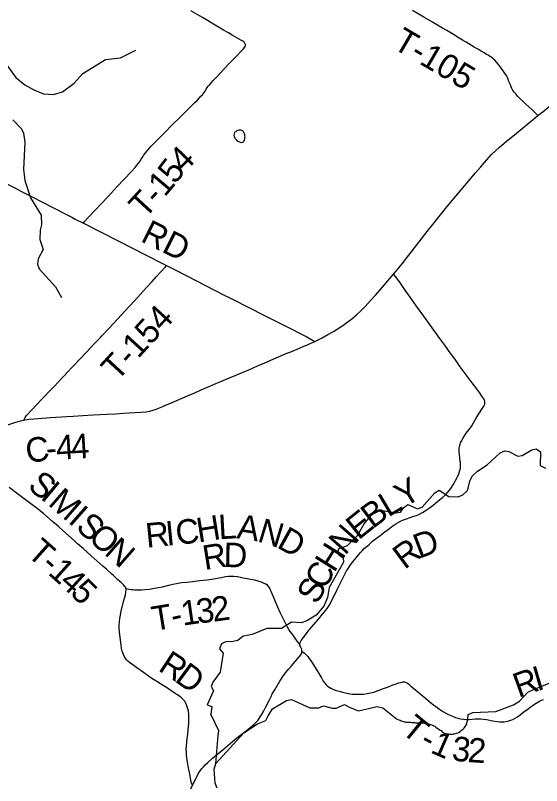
# Model space of a CAD drawing. Extents: x 1410790 to 1770854, y 448063 to 770588.
# Drawn here: x 1541986 to 1548426, y 594533 to 603957 of the extents above; entities that cross this region are included whole.
import ezdxf

# ---------------------------------------------------------------- set-up
doc = ezdxf.new("R2010")
doc.units = 0
for name, color, linetype in [('GM_X_County_Road', 7, 'Continuous'), ('GM_X_County_Road_Text', 7, 'Continuous'), ('GM_X_Minor_Lake', 7, 'Continuous'), ('GM_X_Minor_River', 7, 'Continuous'), ('GM_X_Township_Road', 7, 'Continuous'), ('GM_X_Township_Road_Text', 7, 'Continuous')]:
    doc.layers.add(name, color=color, linetype=linetype)

msp = doc.modelspace()

# ---------------------------------------------------------------- linework, layer by layer
at = {"layer": 'GM_X_County_Road'}
for points in [[(1548381.2, 602730.6), (1548460.5, 602795.4), (1548604.2, 602915.1), (1548797.9, 603077.2), (1548939.5, 603194.1), (1548990.9, 603239.6), (1549028, 603276.4), (1549060.6, 603312.7), (1549097.1, 603358.7), (1549134, 603412.4), (1549178.4, 603484.9), (1549254.3, 603618.8), (1549310, 603719.1), (1549385.9, 603857), (1549487.6, 604040.7)], [(1546615.5, 600792.4), (1546639.5, 600820.7), (1546718, 600917.3), (1546801.5, 601022.8), (1546900.6, 601149.2), (1547026.9, 601312.9), (1547109.9, 601418.7), (1547171.3, 601495.7), (1547270.9, 601617.7), (1547375.8, 601743.8), (1547617.2, 602029.4), (1547680.8, 602104.5), (1547756, 602191.3), (1547813.7, 602254.4), (1547860.4, 602300.9), (1547909.6, 602344.6), (1547993.2, 602413.6), (1548141.3, 602532.9), (1548308.3, 602670.8), (1548381.2, 602730.6)], [(1545649.6, 599966.8), (1545692.9, 599986.3), (1545742.1, 600013.1), (1545809.4, 600051.5), (1545879, 600090.5), (1545947.8, 600134.4), (1545991.3, 600163.1), (1546042.1, 600198.6), (1546104.5, 600246.1), (1546159.4, 600292.6), (1546212.4, 600341.1), (1546264.8, 600395.1), (1546331.7, 600467.2), (1546395.6, 600537.5), (1546499.5, 600655.7), (1546615.5, 600792.4)], [(1542086.8, 599004.2), (1542106.2, 599007.9), (1542151.8, 599015), (1542210.7, 599021), (1542318.6, 599029.6), (1542413.5, 599036), (1542616, 599049.2), (1542691.2, 599053.7), (1542812.3, 599062.1), (1542936.8, 599069.4), (1543107.1, 599079.1), (1543215.3, 599083.5), (1543307, 599088.4), (1543519.7, 599101.2), (1543584.7, 599107.8), (1543632.8, 599116.2), (1543670.6, 599125.7), (1543707.7, 599137.7), (1543768.3, 599162), (1543789.4, 599170.8), (1543815.9, 599183.6), (1543903.2, 599221.4), (1544026.8, 599274.6), (1544090.1, 599301.8), (1544189.7, 599344.1), (1544259, 599373.9), (1544364.4, 599419.4), (1544439.8, 599451.7), (1544500.1, 599477.3), (1544587.7, 599514.5), (1544675.2, 599551.7), (1544780.9, 599596.3), (1544841.2, 599622.2), (1544950, 599668), (1545040.1, 599707.4), (1545175.6, 599765.5), (1545301.5, 599819.4), (1545375.8, 599849.5), (1545463.4, 599885.7), (1545517.7, 599908.9), (1545552.5, 599924.1), (1545595.2, 599942.2), (1545634.1, 599959.9), (1545649.6, 599966.8)], [(1541196.3, 598723.3), (1541307.8, 598758.4), (1541507.7, 598822.3), (1541710.2, 598888.9), (1541769.4, 598908.5), (1541878.7, 598943.5), (1541988.9, 598980), (1542046.9, 598996.6), (1542086.8, 599004.2)]]:
    msp.add_lwpolyline(points, dxfattribs=at)
at = {"layer": 'GM_X_Minor_Lake'}
msp.add_lwpolyline([(1544668.9, 602523.4), (1544660.2, 602491.5), (1544663.8, 602473.4), (1544669.5, 602461.2), (1544675.3, 602451.1), (1544687, 602438.8), (1544696.8, 602428.5), (1544706.7, 602420.2), (1544718.5, 602413.9), (1544738.4, 602407.4), (1544752.4, 602403.1), (1544764.4, 602404.8), (1544776.6, 602410.5), (1544782.8, 602420.4), (1544789, 602430.3), (1544793.4, 602446.2), (1544795.8, 602462.2), (1544796, 602472.2), (1544794.3, 602484.3), (1544792.5, 602494.4), (1544788.8, 602508.5), (1544781.1, 602522.7), (1544771.5, 602539), (1544755.6, 602547.4), (1544745.7, 602551.7), (1544735.7, 602553.9), (1544721.7, 602554.2), (1544709.6, 602550.5), (1544695.4, 602542.8), (1544683.2, 602533.1), (1544673, 602527.3), (1544668.9, 602523.4)], dxfattribs=at)
at = {"layer": 'GM_X_Minor_River'}
for points in [[(1541472.5, 603576.3), (1541527.6, 603609.5), (1541591.4, 603598.1), (1541822.5, 603424.6), (1541990.4, 603198.4), (1542102.8, 603105.7), (1542209.8, 603047.2), (1542331.1, 602998.4), (1542451, 602987.8), (1542563.8, 603021.4), (1542706, 603126.6), (1542812.5, 603246.7), (1543088.2, 603419.1), (1543272.8, 603437.2), (1543458.9, 603533.4)], [(1541952.4, 602677.8), (1542058.5, 602571.2), (1542083.5, 602516.5), (1542101.4, 602405.9), (1542083, 602071.4), (1542093.8, 602005), (1542100.5, 601938.6), (1542170.6, 601724.5), (1542300.7, 601511.2), (1542306.5, 601394.7), (1542287.2, 601331), (1542285, 601214.7), (1542324.7, 601091.5), (1542264.5, 600980.5), (1542257.2, 600914.5), (1542276.2, 600857.9), (1542478.2, 600635), (1542549.9, 600507.1)], [(1546046.4, 597468.2), (1546174.7, 597595), (1546253.3, 597734), (1546349.5, 597850.6), (1546454.6, 597903), (1546644.5, 597869.6), (1546698.8, 597878.7), (1546735.8, 597932.2), (1546790.6, 597973.4), (1546906, 597919.3), (1546964.4, 597938.3), (1547119.8, 598116.1), (1547172.5, 598147.3), (1547291.5, 598071.1), (1547403.7, 598067.1), (1547462.2, 598092.2), (1547519.3, 598143.3), (1547553.5, 598271.1), (1547578.5, 598322.8), (1547641.6, 598381.8), (1547759.2, 598456), (1547920.1, 598605.6), (1547974.6, 598628.8), (1548026.6, 598621.9), (1548135.9, 598563.8), (1548190.2, 598572.9), (1548307.6, 598641.1), (1548360, 598654.2), (1548411.5, 598617.3), (1548410.6, 598448.9), (1548472.2, 598415.7)], [(1546046.4, 597468.2), (1545938, 597425.2), (1545940.8, 597361), (1545996.1, 597319.7), (1546001.1, 597267.4), (1545826.9, 596956.4), (1545804.5, 596832.6), (1545762.5, 596729.2), (1545668.2, 596618.9), (1545550.7, 596547.3), (1545484.2, 596524.7), (1545364.1, 596531.3), (1545242.5, 596455.8), (1545064.3, 596455.6), (1544882.6, 596381.4), (1544824.3, 596368.6), (1544772, 596359.7), (1544708.9, 596307), (1544630.5, 596290.6), (1544570.5, 596295.9), (1544509.9, 596267.2), (1544484.7, 596207.6), (1544527.7, 596152.5), (1544493.2, 595920.6), (1544400.8, 595800.3), (1544381.7, 595744.6), (1544410.8, 595691.8), (1544333.4, 595523), (1544389.1, 595499.8), (1544378.9, 595408.2)], [(1547521.6, 595340.5), (1547528.6, 595404.4), (1547583.1, 595425.5), (1547868, 595440.7), (1548083.9, 595523.2), (1548154.8, 595568.1), (1548256.9, 595674.6), (1548317.5, 595703.7), (1548709.2, 595863.3), (1548828.9, 595945.5), (1548939.9, 595991.7), (1549136.8, 596012.4), (1549254.9, 596006.4), (1549439.4, 596007.2), (1549591.4, 595984.6), (1549829.7, 595856.2), (1549963.5, 595819.8)], [(1545081, 595385), (1545131.6, 595471.5), (1545303.8, 595574.1), (1545364.1, 595584.8), (1545588.5, 595483.7), (1545700.6, 595483.2), (1545757.2, 595508), (1545862.8, 595481.7), (1545912.9, 595478.6), (1546014.3, 595526.2)], [(1546014.3, 595526.2), (1546072.6, 595493.5), (1546184.1, 595449.5), (1546411.6, 595501.8), (1546481.4, 595484.5), (1546644.8, 595355.5)], [(1544454.6, 594499.7), (1544431.8, 594562.3), (1544419.1, 594735.2), (1544438.5, 594802.9), (1544467.2, 595145.4), (1544474.3, 595203.4), (1544378.9, 595408.2)], [(1544438.5, 594802.9), (1544780.4, 595178.8), (1544948.9, 595289.5), (1545051.9, 595329.4), (1545081, 595385)], [(1546644.8, 595355.5), (1546660.4, 595343.9), (1546678.5, 595335.8), (1546696.5, 595331.6), (1546708.5, 595325.5), (1546722.5, 595319.4), (1546734.5, 595317.3), (1546748.6, 595315.2), (1546758.6, 595313.1), (1546774.6, 595311), (1546788.7, 595308.9), (1546804.7, 595308.8), (1546820.8, 595308.7), (1546838.8, 595304.5), (1546854.9, 595304.4), (1546869, 595304.3), (1546881, 595302.2), (1546895, 595302.1), (1546913.1, 595302), (1546929.2, 595303.9), (1546945.2, 595301.8), (1546961.3, 595299.6), (1546975.3, 595299.5), (1546987.4, 595297.4), (1546999.4, 595295.3), (1547013.4, 595295.2), (1547027.5, 595291.1), (1547041.5, 595287), (1547055.5, 595284.9), (1547095.6, 595270.6), (1547107.6, 595262.5), (1547117.6, 595258.4), (1547133.6, 595248.2), (1547147.6, 595236.1), (1547157.6, 595230), (1547167.6, 595223.9), (1547183.5, 595211.8), (1547195.5, 595205.7), (1547207.5, 595191.5), (1547217.5, 595187.4), (1547235.5, 595175.3), (1547253.5, 595169.1), (1547269.5, 595165), (1547283.6, 595164.9), (1547293.6, 595162.8), (1547309.7, 595162.7), (1547319.7, 595162.6), (1547333.8, 595162.5), (1547347.8, 595164.4), (1547361.9, 595166.3), (1547384, 595174.2), (1547400.1, 595180.1), (1547412.2, 595182), (1547424.3, 595186), (1547432.4, 595197.9), (1547442.5, 595207.9), (1547456.6, 595217.8), (1547466.7, 595221.8), (1547474.8, 595231.8), (1547478.9, 595241.8), (1547495, 595259.7), (1547499.1, 595269.7), (1547509.3, 595289.7), (1547511.4, 595305.8), (1547517.5, 595319.8), (1547521.6, 595340.5)]]:
    msp.add_lwpolyline(points, dxfattribs=at)
at = {"layer": 'GM_X_Township_Road'}
for points in [[(1542817.4, 601415.2), (1542837, 601437.5), (1542880.7, 601487), (1543121.7, 601742.8), (1543232.9, 601863.4), (1543405.4, 602047.6), (1543451.2, 602097.4), (1543475, 602127.3), (1543492.4, 602148.6), (1543509.8, 602171.6), (1543526.2, 602197.2), (1543546.2, 602227.6), (1543555.3, 602243.2), (1543564.4, 602258.9), (1543579, 602277), (1543601.9, 602305.2), (1543648, 602356.7), (1543732.3, 602444.2), (1543818.4, 602529.9), (1543897.6, 602608.3), (1544006.5, 602717.6), (1544092.2, 602801.4), (1544113.9, 602823.5), (1544160.4, 602871.3), (1544182.9, 602893), (1544212.5, 602921.2), (1544239.8, 602949.4), (1544257.1, 602967.2), (1544273.7, 602985.8), (1544283.6, 602997.6), (1544298, 603015.4), (1544307.5, 603031), (1544322.3, 603053.6), (1544334, 603073.5), (1544347, 603091.7), (1544363.9, 603110.4), (1544405.6, 603159), (1544462.9, 603219.8), (1544534.5, 603295.3), (1544614.8, 603380.4), (1544659.5, 603426.8), (1544690.7, 603458.5), (1544751.9, 603521.9), (1544772.3, 603544), (1544791.4, 603564.8), (1544798.4, 603577.4), (1544801, 603591.3), (1544801, 603601.7), (1544798.8, 603610.4), (1544794.5, 603618.7), (1544787.5, 603626.9), (1544780.2, 603634.1), (1544768.4, 603642.1), (1544752.4, 603651.6), (1544640, 603716.3), (1544593.1, 603742.8), (1544534.5, 603777.5), (1544430.9, 603839.3), (1544275.5, 603930.8), (1544134.2, 604014.3)], [(1548381.2, 602730.6), (1548355.8, 602758), (1548351.2, 602762.8), (1548311.3, 602801.8), (1548230.6, 602876.8), (1548136.1, 602966), (1548109, 602995.7), (1548091.2, 603017.3), (1548075.5, 603039), (1548063.1, 603062.7), (1548053.9, 603084.9), (1548043.7, 603107), (1548026.9, 603148.6), (1548007.5, 603197.8), (1547996.7, 603220.5), (1547981.5, 603242.1), (1547963.7, 603268.1), (1547942.6, 603296.7), (1547923.7, 603324.3), (1547897.2, 603357.7), (1547854.5, 603409.1), (1547837.8, 603423.7), (1547825.9, 603433.4), (1547806.5, 603448.5), (1547789.2, 603459.8), (1547771.3, 603469.6), (1547753, 603480.4), (1547723.8, 603498.8), (1547686.5, 603520.4), (1547646, 603543.6), (1547602.8, 603570.1), (1547502.3, 603629.5), (1547459.6, 603656), (1547418, 603679.8), (1547346.1, 603723), (1547265.6, 603771.1), (1547214.8, 603801.4), (1547091.1, 603874.3), (1546983, 603937.5), (1546846.9, 604019.1)], [(1540861.5, 602412.7), (1541000.3, 602341.9), (1541119.8, 602280.2), (1541285.4, 602197.6), (1541331.2, 602174), (1541377.1, 602151.1), (1541533.8, 602070.5), (1541623.8, 602024.3), (1541793.7, 601938.6), (1541960.3, 601854.1), (1542059.7, 601804.1), (1542191.1, 601736.2), (1542316.6, 601672.2), (1542594.3, 601530.3), (1542676.5, 601487), (1542718.7, 601465.5), (1542817.4, 601415.2)], [(1542817.4, 601415.2), (1543037.2, 601303.2), (1543253.5, 601193.3), (1543586.3, 601022.6), (1543794.1, 600916), (1543834.1, 600895.6)], [(1542086.8, 599004.2), (1542099.9, 599028.3), (1542105.5, 599038.7), (1542113.5, 599051.2), (1542122.9, 599062.7), (1542183.5, 599127.2), (1542311.1, 599259.4), (1542417.1, 599371.3), (1542464.6, 599421), (1542553.4, 599517.1), (1542608.3, 599573.2), (1542616.9, 599582.8), (1542692.9, 599664), (1542787.4, 599764.1), (1542850.4, 599831.3), (1542959.5, 599946.1), (1542981.5, 599969.8), (1543021.6, 600013.8), (1543041.5, 600034.6), (1543128, 600127.7), (1543234.7, 600242.1), (1543282.4, 600293.3), (1543325.4, 600339.5), (1543384.7, 600404.7), (1543444.1, 600465.9), (1543588.5, 600626.1), (1543660.3, 600702.7), (1543712.7, 600761.4), (1543818.4, 600878.2), (1543834.1, 600895.6)], [(1543834.1, 600895.6), (1543930.9, 600846.2), (1544083.1, 600769.2), (1544422.5, 600597), (1544548.8, 600531.7), (1544587.4, 600511.9), (1544617.4, 600496.5), (1544866.8, 600370.6), (1545001.1, 600302.1), (1545188.1, 600208), (1545302.7, 600150.4), (1545369.4, 600116.9), (1545462.1, 600070.7), (1545552.4, 600024), (1545601.1, 599996.8), (1545609.6, 599991.6), (1545649.6, 599966.8)], [(1545466.3, 596256.7), (1545467.6, 596270), (1545471.3, 596282.6), (1545473.8, 596290.2), (1545484.6, 596306.6), (1545499.7, 596328.1), (1545509.2, 596340.6), (1545548.8, 596394.7), (1545570.6, 596423.4), (1545611.2, 596471.7), (1545698.2, 596574.9), (1545744.4, 596630.7), (1545787.7, 596683.5), (1545800.1, 596699.7), (1545809.9, 596712.9), (1545824.8, 596738.1), (1545883.5, 596848.1), (1545924.3, 596930.8), (1545984.6, 597054.7), (1546025.7, 597136.5), (1546038.7, 597159.6), (1546049.9, 597177.6), (1546065.5, 597201.5), (1546078.2, 597221.4), (1546112, 597267.6), (1546155.8, 597321.5), (1546191.7, 597363.7), (1546206.8, 597380.9), (1546228, 597405.7), (1546255.8, 597433.3), (1546289.8, 597463.9), (1546314.8, 597484.9), (1546358.2, 597522.4), (1546390.6, 597547.3), (1546450.9, 597592.5), (1546492.1, 597624.7), (1546551.2, 597671.3), (1546605.9, 597713), (1546641, 597737.2), (1546669.1, 597754.1), (1546701.2, 597770.5), (1546734.4, 597784.8), (1546774.5, 597799.1), (1546864.3, 597828.4), (1546894.1, 597839), (1546930.4, 597855.7), (1546968.6, 597875.9), (1547012.4, 597902.7), (1547048.8, 597926.3), (1547097.6, 597965), (1547156.5, 598013.6), (1547213, 598057.7), (1547252.9, 598094.3), (1547274.6, 598117.6), (1547299.3, 598146.3), (1547317.1, 598169.6), (1547350.8, 598223.5), (1547373.3, 598264.6), (1547391.9, 598301.6), (1547404.9, 598327.8), (1547414.2, 598349.6), (1547422.7, 598375.3), (1547428, 598398.9), (1547432, 598422.1), (1547432.8, 598434.8), (1547433.1, 598445.1), (1547432.5, 598465.8), (1547432, 598478.3), (1547431.7, 598489.5), (1547430.7, 598504.6), (1547427, 598534.3), (1547420.6, 598584.7), (1547417.1, 598611.5), (1547416.4, 598637.5), (1547417.1, 598659), (1547421.5, 598682.2), (1547429.4, 598710), (1547435.2, 598725.6), (1547444.2, 598747.4), (1547462.6, 598781.2), (1547480.8, 598810.8), (1547502, 598844.4), (1547550.9, 598905.6), (1547562.8, 598922), (1547572.9, 598936.9), (1547593.6, 598971.4), (1547626.3, 599029.2), (1547649.6, 599069), (1547711.7, 599164.8), (1547718.6, 599175.5), (1547725, 599184.8), (1547730.3, 599198.6), (1547732.7, 599210.8), (1547732.2, 599223.5), (1547730.6, 599236.2), (1547727.6, 599247.7), (1547723.4, 599256.9), (1547717.6, 599267.3), (1547708.1, 599281.6), (1547695.5, 599299.3), (1547665.4, 599342.1), (1547627.9, 599391.8), (1547615.7, 599408.2), (1547604.7, 599423.3), (1547574.4, 599461.8), (1547503.4, 599559.2), (1547430.1, 599658.5), (1547388.5, 599716.6), (1547359.8, 599757.2), (1547339.1, 599787.7), (1547320.3, 599813.7), (1547288.2, 599858.3), (1547253.6, 599905.1), (1547217.2, 599955.6), (1547181.6, 600005.8), (1547067.4, 600161.8), (1546984.3, 600278.2), (1546895.9, 600399.7), (1546838.3, 600482.3), (1546757.7, 600595.8), (1546698.2, 600678.9), (1546666.4, 600724), (1546637.2, 600763.3), (1546615.5, 600792.4)], [(1543337.9, 596944.2), (1543336.9, 596948.3), (1543331.5, 596959.4), (1543323, 596971.1), (1543308.6, 596987.8), (1543295.7, 597001.5), (1543282.3, 597013.6), (1543264.9, 597030.5), (1543236.7, 597055.6), (1543211.1, 597078.2), (1543184.8, 597103), (1543162.7, 597122.2), (1543099.5, 597179.5), (1543057.5, 597216.1), (1542949.4, 597311.6), (1542913.1, 597344.8), (1542815.5, 597432.4), (1542746.2, 597492.6), (1542707.1, 597527.6), (1542566.1, 597655.6), (1542515, 597701.5), (1542440.9, 597764.8), (1542368.4, 597826.1), (1542327.7, 597861.3), (1542296.4, 597887.3), (1542266.9, 597911.4), (1542143.4, 598006.2), (1542026.3, 598092.5), (1541907.3, 598181.9)], [(1543337.9, 596944.2), (1543357.4, 596941.1), (1543380.2, 596937.6), (1543401.3, 596934.4), (1543422.3, 596931.3), (1543442, 596930.4), (1543488.4, 596929.8), (1543534.2, 596929.9), (1543573.5, 596932.5), (1543625.6, 596938.2), (1543648.1, 596940.8), (1543667.4, 596943.8), (1543734.6, 596958), (1543786.5, 596967), (1543865.1, 596984.8), (1543913.3, 596996.5), (1543956.2, 597006.5), (1544019.7, 597016.5), (1544088.6, 597023.8), (1544154.1, 597031.6), (1544237.9, 597040.8), (1544333.4, 597052.5), (1544391.1, 597059.4), (1544505.5, 597081.3), (1544556.8, 597089.7), (1544595.6, 597093.9), (1544624.9, 597094.9), (1544657.4, 597093.8), (1544702.9, 597089.5), (1544757.7, 597081.2), (1544863.8, 597060.3), (1544913.7, 597049.9), (1544952.3, 597037.7), (1544993.1, 597025.2), (1545026.5, 597011.7), (1545044.7, 597003.9), (1545062.1, 596993.5), (1545072.1, 596983.1), (1545083.8, 596966.1), (1545093.8, 596947.5), (1545124.6, 596881.5), (1545138.9, 596847.6), (1545164.1, 596785.1), (1545223.6, 596656.2), (1545281.3, 596539.9), (1545312.9, 596476.9), (1545328.4, 596448), (1545345.6, 596420.2), (1545380.1, 596372.4), (1545431.5, 596300.5), (1545449.7, 596275.9), (1545456.2, 596267.5), (1545466.3, 596256.7)], [(1544154, 594538.3), (1544148.1, 594549.7), (1544142.1, 594561.1), (1544138.4, 594575.6), (1544123.4, 594652.2), (1544100.2, 594772.3), (1544089.9, 594843.1), (1544081.8, 594903.5), (1544078.2, 594942.8), (1544077.4, 594979.5), (1544078.2, 595016.6), (1544089.4, 595107.4), (1544095.2, 595162.4), (1544106, 595255.8), (1544107.8, 595292.1), (1544110.4, 595331.7), (1544108.2, 595372.1), (1544106.9, 595407.9), (1544102.4, 595441.8), (1544096.6, 595471.8), (1544090, 595497), (1544081.8, 595521.4), (1544068.4, 595548.3), (1544058.6, 595564.4), (1544046.5, 595580), (1544034.4, 595592.1), (1544017, 595608.6), (1543996.4, 595624.7), (1543971.4, 595642.6), (1543942.3, 595661.8), (1543845.3, 595725.8), (1543645, 595852.7), (1543551.5, 595918.5), (1543483.5, 595965.4), (1543409.8, 596018.2), (1543381.1, 596041), (1543362.3, 596055.5), (1543346.3, 596071.4), (1543328.4, 596095.1), (1543317.2, 596115.2), (1543308.3, 596136.7), (1543299.3, 596156.8), (1543292.2, 596177), (1543285.9, 596210), (1543280.5, 596251.6), (1543273.4, 596314.2), (1543259.1, 596415.3), (1543256.8, 596458.6), (1543255, 596498), (1543258.2, 596538.2), (1543263.5, 596576.7), (1543270.2, 596619.2), (1543281.4, 596671.5), (1543313.6, 596798.9), (1543331.5, 596867.3), (1543336.9, 596894.6), (1543338.7, 596909.8), (1543340, 596925), (1543339.6, 596937.1), (1543337.9, 596944.2)], [(1545492.5, 596173.9), (1545492.3, 596189.6), (1545490.2, 596202.8), (1545485.1, 596217.4), (1545474.9, 596236.5), (1545468.7, 596247.4), (1545466.3, 596256.7)], [(1544154, 594538.3), (1544168, 594565.3), (1544228.3, 594683.1), (1544245.9, 594712.6), (1544267.6, 594741), (1544288.1, 594764.5), (1544307.4, 594785.1), (1544342.4, 594816.4), (1544399.8, 594867.2), (1544530.1, 594975.8), (1544615.2, 595047.6), (1544677.4, 595100.7), (1544746.1, 595154.1), (1544811.4, 595203.9), (1544859.7, 595242), (1544909.2, 595284.2), (1544934.2, 595310.5), (1544951.3, 595329.8), (1544970.5, 595355.9), (1544998.7, 595399.9), (1545026.8, 595447.7), (1545052.5, 595496.9), (1545089.9, 595573.1), (1545116.1, 595625.2), (1545130.4, 595654), (1545137.8, 595668.5), (1545159.1, 595705.4), (1545223, 595809.9), (1545268.9, 595880.5), (1545297.4, 595916.9), (1545332.9, 595961.4), (1545364.3, 596000), (1545461, 596111.5), (1545479.2, 596134.2), (1545485.7, 596145.5), (1545490.4, 596158.3), (1545492.5, 596173.9)], [(1545492.5, 596173.9), (1545507.7, 596165.4), (1545523.6, 596152.2), (1545545.8, 596133)], [(1545545.8, 596133), (1545548.4, 596130.8), (1545553.2, 596126.5), (1545565.1, 596111.5), (1545578.7, 596093.3), (1545596.8, 596066.3), (1545633.8, 596008.7), (1545666, 595956), (1545730.3, 595853.1), (1545754.6, 595812.5), (1545773.7, 595786.4), (1545788.6, 595766.8), (1545805.8, 595749.5), (1545825.9, 595737.4), (1545846.5, 595724.8), (1545870.3, 595713.6), (1545901.1, 595701.4), (1545947.8, 595687), (1545990.7, 595675.8), (1546027.6, 595666.4), (1546079.4, 595657.1), (1546106, 595653.4), (1546127.5, 595652), (1546164.3, 595650.1), (1546205.9, 595650.1), (1546245.5, 595652), (1546291.8, 595658), (1546333.8, 595666.4), (1546373.4, 595678.1), (1546480.3, 595716.4), (1546541, 595738.8), (1546618.5, 595768.2), (1546646.4, 595778.5), (1546677.7, 595788.7), (1546705.3, 595795.7), (1546725.8, 595800.8), (1546748.2, 595800.8), (1546768.3, 595796.2), (1546786, 595785.9), (1546800, 595774.7), (1546810.8, 595765.4), (1546827.5, 595751.4), (1546863.5, 595722), (1546959.2, 595638.5), (1546982.5, 595621.2), (1547035.3, 595576.8), (1547088.4, 595535.3), (1547149.6, 595488.1), (1547178.5, 595466.7), (1547202.4, 595450.8), (1547226.1, 595436.3), (1547263.9, 595416.3), (1547295.2, 595400.4), (1547334.4, 595381.1), (1547371.6, 595367.3), (1547400.3, 595359), (1547433.8, 595350.4), (1547471.6, 595344.9), (1547506.6, 595343), (1547541.7, 595343), (1547613.5, 595348.6), (1547649, 595349.5), (1547679.4, 595349.1), (1547716.2, 595344.9), (1547753.5, 595339.7), (1547829.1, 595327.1), (1547883.9, 595317.1), (1547913.4, 595313.7), (1547936.7, 595313), (1547963.2, 595314.7), (1547992.7, 595318.7), (1548025.1, 595325.6), (1548050.8, 595333.2), (1548072.3, 595342.2), (1548101.8, 595357.3), (1548130.2, 595374.4), (1548162.7, 595397.2), (1548209.1, 595433.8), (1548260.7, 595473.8), (1548303.3, 595504.1), (1548360.9, 595541.6), (1548400.2, 595564.8), (1548426.2, 595577.9), (1548450.1, 595587.6)], [(1544131.2, 594494.1), (1544154, 594538.3)]]:
    msp.add_lwpolyline(points, dxfattribs=at)

# ---------------------------------------------------------------- texts
at = {"layer": 'GM_X_County_Road_Text'}
for s, rotation, p in [('4', 3.59825, (1542490.8, 598517.7)), ('4', 3.57747, (1542675.2, 598529.3)), ('C', 7.09016, (1542128.2, 598479.8)), ('-', 3.69465, (1542368, 598509.8))]:
    msp.add_text(s, height=300, rotation=rotation, dxfattribs=at).set_placement(p)
at = {"layer": 'GM_X_Township_Road_Text'}
for s, rotation, p in [('T-105', 329.60653, (1546590, 603564.1)), ('4', 45.16007, (1544047.4, 602020)), ('5', 52.83306, (1543942.7, 601880.8)), ('1', 49.88164, (1543813.1, 601726.3)), ('T', 47.38556, (1543568.9, 601459.3)), ('-', 47.72715, (1543722.1, 601625.9)), ('RD', 333.43791, (1543504.8, 601199.2)), ('T-154', 47.36943, (1543229.4, 599469.7)), ('S', 321.88561, (1542122.6, 598174.4)), ('I', 320.33685, (1542280.2, 598050.8)), ('Y', 31.14008, (1546743.8, 597927.6)), ('M', 319.02164, (1542373.7, 597973.3)), ('L', 30.74106, (1546549, 597811.7)), ('B', 36.80159, (1546358.6, 597668.8)), ('I', 318.65105, (1542619.1, 597760.2)), ('E', 38.56677, (1546185.1, 597530.4)), ('S', 318.64623, (1542711.6, 597678.8)), ('C', 5.74408, (1543960.9, 597479)), ('H', 9.13771, (1544225.3, 597506.2)), ('L', 3.17294, (1544477.7, 597547.2)), ('A', 351.42943, (1544685.6, 597560.4)), ('N', 343.00976, (1544935.3, 597523.6)), ('O', 318.65501, (1542863.5, 597545)), ('R', 5.71564, (1543592.9, 597442.2)), ('I', 5.71439, (1543838.1, 597466.7)), ('D', 330.96044, (1545172.4, 597453)), ('N', 48.68077, (1546020.9, 597341.8)), ('D', 20.88817, (1546927.6, 597306.6)), ('T', 318.33372, (1542113.7, 597357.4)), ('N', 318.79495, (1543062.3, 597370.1)), ('D', 358.84153, (1544531.4, 597207.5)), ('H', 57.99693, (1545888.7, 597128.2)), ('R', 36.51979, (1546748.5, 597170.4)), ('R', 9.05359, (1544302.2, 597169.7)), ('-', 318.29451, (1542281.3, 597208.3)), ('1', 318.11105, (1542373.1, 597126.5)), ('C', 61.61584, (1545774.1, 596915.8)), ('4', 317.45887, (1542510, 597003.7)), ('5', 315.23552, (1542643.9, 596880.9)), ('S', 61.63906, (1545678, 596737.7)), ('2', 7.9454, (1544407.5, 596536.7)), ('T', 9.19776, (1543678.2, 596423.7)), ('1', 8.18235, (1544033.7, 596489.6)), ('3', 6.18388, (1544213.8, 596515.6)), ('-', 12.78234, (1543919.8, 596463.5)), ('R', 326.78732, (1543720.8, 595949)), ('D', 323.66597, (1543923.5, 595816.5)), ('I', 16.43007, (1548371.1, 595686.5)), ('R', 19.80504, (1548143.7, 595604.5)), ('T', 320.71105, (1546695.5, 595190.5)), ('1', 336.28965, (1547052.4, 594942.2)), ('-', 330.90892, (1546917.3, 595015.8)), ('3', 354.05906, (1547319.3, 594842)), ('2', 356.10615, (1547514.8, 594821.9))]:
    msp.add_text(s, height=300, rotation=rotation, dxfattribs=at).set_placement(p)

doc.saveas('drawing.dxf')
